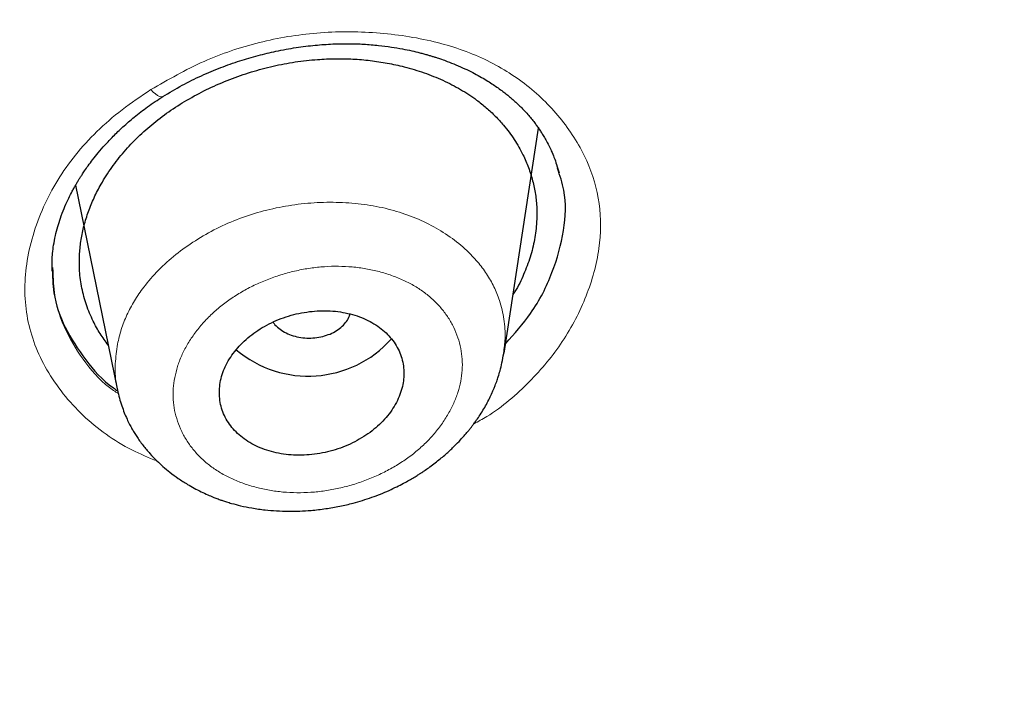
# Model space of a CAD drawing. Header units: millimetres. Extents: x 8 to 1170, y 12 to 886.
# Tile 334 of 656: x 793.86 to 803.44, y 834.85 to 841.33. Entities that reach past the tile are written whole.
import ezdxf

# ---------------------------------------------------------------- set-up
doc = ezdxf.new("R2010")
doc.units = ezdxf.units.MM

msp = doc.modelspace()

# ---------------------------------------------------------------- linework, layer by layer
at = {"color": 7, "linetype": 'Continuous', "lineweight": 30}
for p, q in [((798.5745, 838.0847), (798.9093, 840.2721)), ((794.4047, 839.7178), (794.8084, 837.7393)), ((798.5682, 838.0855), (798.5673, 838.077)), ((794.8171, 837.7274), (794.814, 837.7405))]:
    msp.add_line(p, q, dxfattribs=at)
at = {"color": 8, "linetype": 'Continuous', "lineweight": 0, "flags": 128}
msp.add_lwpolyline([(795.1373, 840.6473), (795.1608, 840.624), (795.1829, 840.6049), (795.2032, 840.5905), (795.2213, 840.5811), (795.2368, 840.5768), (795.2494, 840.5777), (795.2544, 840.5801)], dxfattribs=at)
at = {"color": 7, "linetype": 'Continuous', "lineweight": 30}
msp.add_arc((796.6686, 838.9466), 1.0849, 229.73487, 318.28517, dxfattribs=at)
for points, knots in [([(767.6427, 873.9797), (768.5002, 873.9771), (770.2152, 873.9718), (772.7815, 873.8617), (775.3372, 873.6775), (777.8776, 873.4125), (780.398, 873.0694), (782.8939, 872.6482), (785.4975, 872.122), (788.1975, 871.4758), (790.9789, 870.6939), (793.6989, 869.8102), (796.3512, 868.8278), (798.9294, 867.7498), (801.3082, 866.6348), (803.4954, 865.5003), (805.4999, 864.3614), (807.4329, 863.1605), (809.2905, 861.8993), (811.0684, 860.5798), (812.7637, 859.205), (814.3736, 857.7776), (815.8957, 856.3007), (817.3272, 854.7769), (818.6656, 853.2091), (819.9083, 851.6002), (821.0526, 849.9529), (822.0959, 848.2702), (823.0876, 846.4597), (824.0049, 844.5189), (824.8235, 842.4471), (825.4961, 840.3465), (826.0213, 838.2226), (826.3977, 836.0806), (826.613, 834.0285), (826.6903, 832.0729), (826.651, 830.2183), (826.4997, 828.3654), (826.2373, 826.5175), (825.8649, 824.6782), (825.3835, 822.8508), (824.794, 821.0387), (824.0973, 819.2453), (823.2945, 817.4739), (822.3866, 815.728), (821.3744, 814.0111), (820.26, 812.3264), (819.0464, 810.6769), (817.6633, 808.976), (816.0943, 807.2347), (814.3231, 805.4667), (812.433, 803.7631), (810.4258, 802.1305), (808.3148, 800.5661), (806.8193, 799.59), (806.0716, 799.102)], [0, 0, 0, 0, 0.017859, 0.035717, 0.053574, 0.07143, 0.089287, 0.107143, 0.125, 0.145832, 0.166666, 0.1875, 0.208333, 0.229166, 0.249999, 0.267856, 0.285713, 0.303571, 0.321429, 0.339287, 0.357144, 0.375001, 0.392858, 0.410715, 0.428572, 0.446429, 0.464286, 0.482143, 0.500002, 0.520835, 0.541668, 0.562501, 0.583334, 0.604167, 0.624999, 0.642856, 0.660713, 0.678571, 0.696428, 0.714286, 0.732144, 0.750003, 0.76786, 0.785718, 0.803575, 0.821433, 0.839289, 0.857146, 0.875003, 0.895835, 0.916668, 0.9375, 0.958333, 0.979167, 1, 1, 1, 1]), ([(766.7135, 788.6775), (767.3207, 788.6852), (768.5336, 788.7005), (770.3501, 788.7757), (772.1609, 788.8892), (773.9656, 789.0446), (775.7644, 789.2409), (777.5538, 789.4779), (779.2807, 789.7469), (780.9429, 790.0435), (782.5414, 790.3638), (784.126, 790.7167), (785.6964, 791.1021), (787.2528, 791.5198), (788.8448, 791.9844), (790.4671, 792.4985), (792.1136, 793.0652), (793.7314, 793.6673), (795.3207, 794.3049), (796.8813, 794.9775), (798.4151, 795.6861), (799.8785, 796.409), (801.2717, 797.142), (802.5934, 797.88), (803.8841, 798.6439), (805.1438, 799.4337), (806.3724, 800.2492), (807.6042, 801.1143), (808.8336, 802.0303), (810.0548, 802.9987), (811.2333, 803.9935), (812.369, 805.0146), (813.4621, 806.062), (814.5144, 807.1374), (815.4956, 808.208), (816.4067, 809.2688), (817.2476, 810.3131), (818.0446, 811.3712), (818.7977, 812.4431), (819.5072, 813.5288), (820.192, 814.6598), (820.8474, 815.8366), (821.4678, 817.0594), (822.0347, 818.2951), (822.5485, 819.5437), (823.009, 820.8056), (823.4167, 822.0818), (823.761, 823.3336), (824.0452, 824.5565), (824.2732, 825.745), (824.4531, 826.9347), (824.585, 828.1257), (824.669, 829.318), (824.706, 830.5454), (824.6911, 831.807), (824.6189, 833.1013), (824.4899, 834.3937), (824.3039, 835.6844), (824.061, 836.9737), (823.7614, 838.26), (823.4167, 839.5038), (823.0329, 840.7016), (822.6155, 841.8517), (822.1531, 842.9897), (821.6457, 844.1156), (821.0932, 845.2294), (820.5046, 846.3143), (819.8827, 847.3704), (819.2302, 848.3975), (818.5376, 849.4115), (817.805, 850.4123), (817.0321, 851.4), (816.2189, 852.3747), (815.3686, 853.3327), (814.4705, 854.2862), (813.525, 855.2317), (812.5291, 856.1691), (811.497, 857.0839), (810.4285, 857.9762), (809.3237, 858.8457), (808.2006, 859.679), (807.0618, 860.4766), (805.9099, 861.2392), (804.7269, 861.9791), (803.5127, 862.6964), (802.2673, 863.3909), (800.9906, 864.0625), (799.6888, 864.7083), (798.3456, 865.3363), (796.9635, 865.9434), (795.5388, 866.5292), (794.092, 867.0845), (792.6231, 867.609), (791.1322, 868.1026), (789.6443, 868.5575), (788.162, 868.975), (786.6874, 869.3565), (785.1962, 869.7087), (783.6885, 870.0314), (782.1643, 870.3247), (780.6237, 870.5884), (779.0711, 870.8219), (777.487, 871.0282), (775.8753, 871.2047), (774.2361, 871.3496), (772.5938, 871.4604), (770.9485, 871.536), (769.3004, 871.5797), (768.2004, 871.5797), (767.6502, 871.5797)], [0, 0, 0, 0, 0.010081, 0.020137, 0.030179, 0.040216, 0.050257, 0.060311, 0.070335, 0.079491, 0.088633, 0.097767, 0.1069, 0.116039, 0.125192, 0.135253, 0.145282, 0.155288, 0.16528, 0.175267, 0.185259, 0.195301, 0.204496, 0.213673, 0.222839, 0.232002, 0.241168, 0.250345, 0.260322, 0.270285, 0.280246, 0.290212, 0.300194, 0.310203, 0.320293, 0.329526, 0.338727, 0.347904, 0.357065, 0.366218, 0.375372, 0.385323, 0.395264, 0.405207, 0.415162, 0.425139, 0.435149, 0.445226, 0.454443, 0.463632, 0.472801, 0.481959, 0.491116, 0.500279, 0.510233, 0.520184, 0.530144, 0.540125, 0.550137, 0.560192, 0.570258, 0.579448, 0.588609, 0.59775, 0.60688, 0.616007, 0.625139, 0.633867, 0.642594, 0.651329, 0.660077, 0.668845, 0.677642, 0.686473, 0.695244, 0.704395, 0.713529, 0.722653, 0.731774, 0.740899, 0.750037, 0.758756, 0.767483, 0.776222, 0.78498, 0.793764, 0.802579, 0.811433, 0.820208, 0.829363, 0.838502, 0.847632, 0.856762, 0.865897, 0.875044, 0.883755, 0.89247, 0.901196, 0.909939, 0.918704, 0.927499, 0.936329, 0.945126, 0.954305, 0.963462, 0.972602, 0.981734, 0.990864, 1, 1, 1, 1]), ([(710.1619, 829.6907), (710.1749, 830.1932), (710.2008, 831.197), (710.3363, 832.7001), (710.5426, 834.1981), (710.8267, 835.6912), (711.1866, 837.1793), (711.6136, 838.6312), (712.1017, 840.0442), (712.6459, 841.4163), (713.2556, 842.7752), (713.9312, 844.1212), (714.6835, 845.4744), (715.5153, 846.8311), (716.4298, 848.187), (717.4134, 849.5199), (718.4663, 850.8299), (719.588, 852.1163), (720.7523, 853.3517), (721.9519, 854.5341), (723.1806, 855.6624), (724.462, 856.7597), (725.7963, 857.8259), (727.2044, 858.8763), (728.6872, 859.9077), (730.2457, 860.916), (731.8563, 861.8848), (733.5193, 862.8137), (735.2323, 863.7014), (736.9558, 864.5292), (738.682, 865.2974), (740.4056, 866.0073), (742.1615, 866.6741), (743.9495, 867.2974), (745.7974, 867.8861), (747.7048, 868.4365), (749.6714, 868.9446), (751.667, 869.4017), (753.6913, 869.8076), (755.7411, 870.1616), (757.7681, 870.4572), (759.7631, 870.6965), (761.7205, 870.882), (763.6804, 871.0183), (765.6425, 871.1053), (767.6494, 871.1437), (769.6987, 871.13), (771.7873, 871.0604), (773.8697, 870.9351), (775.9457, 870.7543), (778.0128, 870.5183), (780.0253, 870.2342), (781.9776, 869.9065), (783.867, 869.539), (785.7324, 869.1253), (787.5735, 868.6657), (789.4335, 868.1484), (791.3072, 867.5705), (793.189, 866.9289), (795.0338, 866.2379), (796.8414, 865.4977), (798.6119, 864.7086), (800.3085, 863.889), (801.9287, 863.0443), (803.4702, 862.1795), (804.9645, 861.2787), (806.4116, 860.3419), (807.843, 859.3476), (809.2531, 858.2947), (810.6355, 857.1817), (811.9582, 856.0328), (813.2214, 854.8484), (814.426, 853.6275), (815.5482, 852.3972), (816.5882, 851.1626), (817.5461, 849.93), (818.4416, 848.6758), (819.2751, 847.4), (820.0611, 846.0783), (820.7943, 844.7116), (821.469, 843.3005), (822.0708, 841.8717), (822.5999, 840.4252), (823.057, 838.9587), (823.4341, 837.5036), (823.7338, 836.0647), (823.9591, 834.6491), (824.1142, 833.2298), (824.2052, 831.8065), (824.2077, 830.8559), (824.2089, 830.3803)], [0, 0, 0, 0, 0.011674, 0.023319, 0.034953, 0.046594, 0.058259, 0.069953, 0.080961, 0.091959, 0.102962, 0.113984, 0.125039, 0.136637, 0.148231, 0.159838, 0.171475, 0.183157, 0.194877, 0.205905, 0.216918, 0.22793, 0.238954, 0.250002, 0.261585, 0.273174, 0.284784, 0.296429, 0.308126, 0.319837, 0.330846, 0.341843, 0.352841, 0.363852, 0.374887, 0.386465, 0.398061, 0.409688, 0.421363, 0.433098, 0.444853, 0.455881, 0.466873, 0.477842, 0.4888, 0.499758, 0.511447, 0.523122, 0.534797, 0.546486, 0.558206, 0.569931, 0.580933, 0.591898, 0.602839, 0.613767, 0.624694, 0.636409, 0.648098, 0.659775, 0.671455, 0.683154, 0.694888, 0.705917, 0.716904, 0.727863, 0.738806, 0.749745, 0.761427, 0.773085, 0.784734, 0.79639, 0.808067, 0.819807, 0.830858, 0.841874, 0.852868, 0.863854, 0.874847, 0.886477, 0.898088, 0.909698, 0.921323, 0.932981, 0.944738, 0.955821, 0.966873, 0.97791, 0.988948, 1, 1, 1, 1]), ([(795.2544, 840.5801), (795.3163, 840.6173), (795.4376, 840.6904), (795.6274, 840.7834), (795.8149, 840.8624), (795.9992, 840.9275), (796.1784, 840.9801), (796.3616, 841.0238), (796.547, 841.0575), (796.732, 841.0804), (796.9037, 841.0923), (797.0615, 841.0951), (797.21, 841.0904), (797.3476, 841.0792), (797.4731, 841.0632), (797.5812, 841.0448), (797.6733, 841.0257), (797.7424, 841.0091), (797.7934, 840.9957), (797.8294, 840.9856), (797.8622, 840.976), (797.8934, 840.9663), (797.928, 840.9552), (797.9709, 840.9407), (798.0319, 840.9187), (798.1073, 840.8888), (798.19, 840.8523), (798.2676, 840.8144), (798.3372, 840.777), (798.3994, 840.7407), (798.4545, 840.7059), (798.5045, 840.6722), (798.55, 840.6395), (798.591, 840.608), (798.6266, 840.5791), (798.6582, 840.5521), (798.6884, 840.5251), (798.7205, 840.4949), (798.7567, 840.4588), (798.7948, 840.418), (798.8306, 840.3765), (798.8614, 840.338), (798.8876, 840.3032), (798.911, 840.2701), (798.9333, 840.2366), (798.9565, 840.1995), (798.9822, 840.1554), (799.0086, 840.1054), (799.0355, 840.0487), (799.0614, 839.9867), (799.0871, 839.9157), (799.1014, 839.8645), (799.1089, 839.8376)], [0, 0, 0, 0, 0.044369, 0.086881, 0.127551, 0.16638, 0.203363, 0.238497, 0.278213, 0.315272, 0.349687, 0.381475, 0.410654, 0.440247, 0.466559, 0.489594, 0.509389, 0.526729, 0.535534, 0.543674, 0.551149, 0.557959, 0.565192, 0.575237, 0.588174, 0.608771, 0.630296, 0.650363, 0.668975, 0.686138, 0.701856, 0.71614, 0.730413, 0.743268, 0.754711, 0.764742, 0.774623, 0.785387, 0.798814, 0.814525, 0.829424, 0.842828, 0.854716, 0.86587, 0.876853, 0.887898, 0.90119, 0.9186, 0.93516, 0.95425, 0.975864, 1, 1, 1, 1]), ([(794.4434, 839.0528), (794.4475, 839.0981), (794.4557, 839.1891), (794.4858, 839.3262), (794.5283, 839.4625), (794.5839, 839.597), (794.6582, 839.7404), (794.7538, 839.8906), (794.8741, 840.0445), (795.0109, 840.1893), (795.1638, 840.3244), (795.3308, 840.4489), (795.5106, 840.5616), (795.7022, 840.6616), (795.9042, 840.7483), (796.1132, 840.8211), (796.3264, 840.8781), (796.542, 840.9188), (796.7445, 840.9414), (796.932, 840.9496), (797.1034, 840.9463), (797.2726, 840.9321), (797.4393, 840.9069), (797.6153, 840.8684), (797.7974, 840.814), (797.9813, 840.74), (798.1527, 840.6515), (798.2919, 840.5602), (798.4027, 840.4718), (798.4903, 840.3899), (798.5834, 840.2881), (798.6765, 840.1639), (798.7557, 840.0252), (798.8138, 839.8904), (798.8543, 839.7616), (798.8815, 839.6296), (798.8947, 839.4953), (798.8934, 839.3482), (798.8737, 839.1891), (798.8317, 839.0186), (798.7667, 838.8498), (798.7091, 838.7276), (798.668, 838.6639), (798.6617, 838.6541)], [0, 0, 0, 0, 0.021948, 0.044095, 0.066351, 0.088418, 0.110515, 0.138525, 0.166111, 0.193535, 0.221064, 0.248654, 0.276104, 0.303673, 0.331619, 0.359597, 0.387171, 0.414599, 0.442144, 0.464182, 0.486118, 0.508092, 0.530241, 0.552702, 0.580329, 0.607899, 0.635708, 0.663206, 0.681452, 0.699845, 0.71847, 0.746123, 0.773744, 0.7959, 0.818027, 0.840256, 0.862346, 0.884323, 0.911864, 0.939297, 0.966893, 0.994917, 1, 1, 1, 1]), ([(794.1772, 838.8811), (794.1769, 838.8882), (794.1762, 838.9047), (794.1754, 838.9426), (794.1763, 838.9934), (794.1808, 839.059), (794.1909, 839.1384), (794.2078, 839.2264), (794.2302, 839.3138), (794.2582, 839.402), (794.2909, 839.4882), (794.3271, 839.5702), (794.3577, 839.6319), (794.3817, 839.677), (794.3995, 839.7089), (794.4167, 839.7386), (794.4333, 839.7661), (794.4501, 839.7931), (794.4698, 839.8237), (794.4955, 839.8622), (794.5297, 839.9108), (794.5734, 839.9692), (794.6277, 840.0369), (794.6939, 840.1131), (794.7734, 840.1972), (794.8679, 840.2879), (794.9789, 840.3838), (795.1076, 840.4837), (795.2041, 840.5471), (795.2544, 840.5801)], [0, 0, 0, 0, 0.018612, 0.042874, 0.073048, 0.109588, 0.152365, 0.200564, 0.246773, 0.289307, 0.339439, 0.383234, 0.420662, 0.43931, 0.456794, 0.473157, 0.488395, 0.502508, 0.518277, 0.539885, 0.567386, 0.600788, 0.640102, 0.685332, 0.736479, 0.793536, 0.856486, 0.925311, 1, 1, 1, 1]), ([(798.5886, 838.1769), (798.6748, 838.2735), (798.8673, 838.4893), (799.0545, 838.8668), (799.1674, 839.2714), (799.1827, 839.6191), (799.1175, 839.8115), (799.0938, 839.8814)], [0, 0, 0, 0, 0.188124, 0.420303, 0.651999, 0.873493, 1, 1, 1, 1]), ([(794.7219, 838.163), (794.6951, 838.2), (794.6408, 838.275), (794.5694, 838.4056), (794.5074, 838.5525), (794.4631, 838.7157), (794.4394, 838.8826), (794.4421, 838.996), (794.4434, 839.0528)], [0, 0, 0, 0, 0.140904, 0.285093, 0.466137, 0.644439, 0.821787, 1, 1, 1, 1]), ([(794.1796, 838.9165), (794.181, 838.8341), (794.1842, 838.6331), (794.294, 838.3265), (794.495, 838.0188), (794.673, 837.8105), (794.8008, 837.7286), (794.8151, 837.7194)], [0, 0, 0, 0, 0.178479, 0.435394, 0.702877, 0.96657, 1, 1, 1, 1]), ([(797.585, 837.7619), (797.5895, 837.7855), (797.5987, 837.8327), (797.601, 837.9056), (797.5936, 837.9796), (797.575, 838.0537), (797.5458, 838.1249), (797.5057, 838.1919), (797.4557, 838.2542), (797.3963, 838.311), (797.3277, 838.3613), (797.2511, 838.4047), (797.1674, 838.4406), (797.0773, 838.4681), (796.9823, 838.487), (796.8835, 838.4973), (796.7823, 838.4982), (796.6798, 838.4901), (796.5778, 838.4731), (796.4774, 838.4471), (796.38, 838.4129), (796.2869, 838.3708), (796.1995, 838.3213), (796.1186, 838.2653), (796.0453, 838.2036), (795.9806, 838.1368), (795.9251, 838.0659), (795.8792, 837.9918), (795.8439, 837.9155), (795.8192, 837.8378), (795.8053, 837.7596), (795.8027, 837.682), (795.811, 837.6058), (795.8301, 837.5317), (795.8604, 837.4609), (795.9009, 837.3942), (795.9514, 837.3321), (796.0117, 837.2758), (796.0807, 837.2259), (796.1577, 837.1829), (796.2421, 837.1477), (796.3324, 837.1207), (796.4277, 837.1021), (796.5267, 837.0927), (796.6281, 837.0923), (796.7305, 837.1009), (796.8325, 837.1186), (796.9328, 837.1451), (797.0299, 837.1797), (797.1226, 837.2224), (797.2097, 837.2723), (797.2903, 837.3287), (797.363, 837.391), (797.4273, 837.4583), (797.4827, 837.5299), (797.5278, 837.605), (797.5633, 837.6826), (797.5778, 837.7355), (797.585, 837.7619)], [0, 0, 0, 0, 0.0160244, 0.0320486, 0.0496186, 0.067244, 0.0848134, 0.102457, 0.1201573, 0.1378009, 0.1556231, 0.1735037, 0.1913265, 0.2093547, 0.2274424, 0.2454716, 0.26364, 0.2818678, 0.3000371, 0.3182164, 0.336454, 0.3546338, 0.3726923, 0.3908074, 0.4088656, 0.4267272, 0.4446441, 0.4625049, 0.4801792, 0.4979081, 0.5155814, 0.5331567, 0.5507869, 0.5683614, 0.5859687, 0.6036322, 0.6212393, 0.6389984, 0.6568154, 0.674575, 0.6925414, 0.7105669, 0.7285343, 0.7466705, 0.7648663, 0.7830035, 0.8011948, 0.8194449, 0.8376368, 0.8557448, 0.8739101, 0.8920181, 0.909993, 0.928024, 0.9459982, 0.9639801, 0.9820191, 1, 1, 1, 1]), ([(796.881, 838.2713), (796.903, 838.2818), (796.947, 838.3029), (797.0009, 838.3453), (797.0426, 838.3937), (797.0675, 838.4352), (797.0727, 838.4605), (797.074, 838.4671)], [0, 0, 0, 0, 0.229677, 0.459441, 0.689206, 0.918883, 1, 1, 1, 1]), ([(796.3273, 838.3874), (796.3301, 838.3827), (796.3429, 838.3608), (796.38, 838.3269), (796.4364, 838.2883), (796.5031, 838.2586), (796.5765, 838.2388), (796.6543, 838.2302), (796.733, 838.2328), (796.8105, 838.2455), (796.8575, 838.2627), (796.881, 838.2713)], [0, 0, 0, 0, 0.032884, 0.1537502, 0.274663, 0.3955757, 0.516442, 0.6373083, 0.758221, 0.8791337, 1, 1, 1, 1]), ([(794.8133, 837.727), (794.8193, 837.7004), (794.831, 837.6478), (794.8539, 837.5738), (794.8787, 837.5056), (794.9038, 837.4466), (794.929, 837.3948), (794.9522, 837.3519), (794.9751, 837.313), (794.9999, 837.2738), (795.0289, 837.2315), (795.0709, 837.1751), (795.1258, 837.1096), (795.1912, 837.0417), (795.2565, 836.9814), (795.3257, 836.924), (795.4053, 836.8655), (795.4846, 836.8146), (795.5592, 836.772), (795.6249, 836.7382), (795.6863, 836.7097), (795.7372, 836.6882), (795.7748, 836.6735), (795.8058, 836.6621), (795.8378, 836.6508), (795.8773, 836.6379), (795.9354, 836.6204), (796.0164, 836.5995), (796.125, 836.5774), (796.2418, 836.5609), (796.3606, 836.5509), (796.4734, 836.5471), (796.5857, 836.5489), (796.7073, 836.5565), (796.8371, 836.5715), (796.9736, 836.5953), (797.1242, 836.6306), (797.2855, 836.6803), (797.4266, 836.7367), (797.5284, 836.7846), (797.5939, 836.8183), (797.649, 836.8487), (797.6892, 836.8723), (797.7172, 836.8894), (797.7355, 836.9009), (797.7541, 836.9127), (797.7779, 836.9282), (797.8113, 836.9507), (797.8549, 836.9815), (797.9191, 837.0295), (797.9941, 837.0909), (798.0709, 837.161), (798.1334, 837.2238), (798.1789, 837.2736), (798.2117, 837.3117), (798.2349, 837.3399), (798.2556, 837.3659), (798.2766, 837.3934), (798.3025, 837.4287), (798.3343, 837.4748), (798.3688, 837.5293), (798.4022, 837.5869), (798.4323, 837.6445), (798.4553, 837.6934), (798.4718, 837.7315), (798.4828, 837.7584), (798.4927, 837.784), (798.5043, 837.8156), (798.5192, 837.8597), (798.5369, 837.9192), (798.5558, 837.9945), (798.5653, 838.0503), (798.5705, 838.0808)], [0, 0, 0, 0, 0.016159, 0.0320496, 0.0477523, 0.0627856, 0.0754906, 0.0857984, 0.0947257, 0.10438, 0.1148825, 0.1264686, 0.1481654, 0.1683972, 0.1852584, 0.2036208, 0.2244701, 0.2464104, 0.2614728, 0.2767797, 0.2911218, 0.3021373, 0.3097948, 0.3151512, 0.321857, 0.3301697, 0.3400806, 0.3581249, 0.37985, 0.4052677, 0.4267139, 0.4485243, 0.4698254, 0.4906146, 0.5175322, 0.5435388, 0.5686419, 0.6046251, 0.6386509, 0.6546554, 0.6687482, 0.680802, 0.690817, 0.6956244, 0.6997659, 0.7032922, 0.7083544, 0.7160937, 0.7265179, 0.7391997, 0.7626577, 0.7831333, 0.8006049, 0.8153169, 0.8234781, 0.8308125, 0.8373179, 0.8435287, 0.8517106, 0.8637204, 0.8773898, 0.8909578, 0.9044118, 0.9172853, 0.9242669, 0.9303682, 0.9355884, 0.9420283, 0.9516636, 0.9645206, 0.9806246, 1, 1, 1, 1])]:
    msp.add_open_spline(points, degree=3, knots=knots, dxfattribs=at)
at = {"color": 8, "linetype": 'Continuous', "lineweight": 0}
for points, knots in [([(710.6613, 829.7573), (710.682, 830.4277), (710.7233, 831.7644), (710.9581, 833.7615), (711.318, 835.7428), (711.8136, 837.7085), (712.4413, 839.6587), (713.2033, 841.5928), (714.0982, 843.5046), (715.1203, 845.3835), (716.2654, 847.219), (717.5297, 849.007), (718.9126, 850.7482), (720.4133, 852.4433), (722.0309, 854.0914), (723.7614, 855.6853), (725.5951, 857.2156), (727.5234, 858.6749), (729.5415, 860.0612), (731.649, 861.3749), (733.8461, 862.6159), (736.1312, 863.7833), (738.4962, 864.8724), (740.9275, 865.8767), (743.4134, 866.7911), (745.9493, 867.6147), (748.536, 868.3477), (751.1743, 868.9904), (753.8609, 869.5415), (756.5837, 869.9985), (759.327, 870.3588), (762.0791, 870.6216), (764.8374, 870.7862), (767.6017, 870.8533), (770.3721, 870.8223), (773.1448, 870.6921), (775.9071, 870.4632), (778.643, 870.1376), (781.3418, 869.7179), (784.0009, 869.2049), (786.6208, 868.5976), (789.2021, 867.8956), (791.7386, 867.0988), (794.2174, 866.2114), (796.6242, 865.2388), (798.9518, 864.1856), (801.2008, 863.0538), (803.3706, 861.8426), (805.4598, 860.5507), (807.4624, 859.1807), (809.3676, 857.7393), (811.1653, 856.2343), (812.851, 854.6714), (814.4257, 853.0521), (815.8901, 851.3771), (817.2427, 849.6454), (818.478, 847.861), (819.5887, 846.0335), (820.5678, 844.1728), (821.4152, 842.2848), (822.1312, 840.3695), (822.7175, 838.4268), (823.1738, 836.4574), (823.4937, 834.4651), (823.6883, 832.4571), (823.7003, 831.1131), (823.7064, 830.4409)], [0, 0, 0, 0, 0.015712, 0.031331, 0.046897, 0.062447, 0.078018, 0.093647, 0.109364, 0.125068, 0.140678, 0.156238, 0.171786, 0.187361, 0.20301, 0.218729, 0.234412, 0.250011, 0.265566, 0.281113, 0.296691, 0.312337, 0.328056, 0.343741, 0.359332, 0.374883, 0.390432, 0.406015, 0.421689, 0.437408, 0.453066, 0.468652, 0.484201, 0.499753, 0.515345, 0.531016, 0.546736, 0.5624, 0.57798, 0.593531, 0.609088, 0.62469, 0.640388, 0.656108, 0.671748, 0.687324, 0.702876, 0.718439, 0.734052, 0.749753, 0.765462, 0.781092, 0.796672, 0.812229, 0.827796, 0.843417, 0.85913, 0.874841, 0.89046, 0.906024, 0.921572, 0.937142, 0.95278, 0.96849, 0.98424, 1, 1, 1, 1]), ([(823.4881, 830.2421), (823.4864, 830.7399), (823.483, 831.7351), (823.3808, 833.225), (823.2074, 834.7108), (822.9558, 836.1928), (822.6287, 837.6677), (822.2355, 839.1021), (821.783, 840.4921), (821.2759, 841.8374), (820.7049, 843.167), (820.0699, 844.4808), (819.3584, 845.8017), (818.5671, 847.1272), (817.692, 848.4542), (816.7473, 849.7588), (815.7328, 851.0411), (814.6501, 852.2993), (813.526, 853.5054), (812.3684, 854.6568), (811.1833, 855.7529), (809.9472, 856.8168), (808.6601, 857.8482), (807.2958, 858.8662), (805.8525, 859.8678), (804.3281, 860.8491), (802.7509, 861.7902), (801.1207, 862.691), (799.4434, 863.5482), (797.7595, 864.3435), (796.0773, 865.0776), (794.3987, 865.7538), (792.6877, 866.3874), (790.9444, 866.9781), (789.1351, 867.5361), (787.2607, 868.0576), (785.3219, 868.5381), (783.3559, 868.9669), (781.3625, 869.3441), (779.3465, 869.6686), (777.3543, 869.9349), (775.3937, 870.1456), (773.4676, 870.3037), (771.5357, 870.4134), (769.5984, 870.4746), (767.618, 870.4876), (765.5977, 870.449), (763.5411, 870.3552), (761.4894, 870.2068), (759.4427, 870.004), (757.3998, 869.7468), (755.4044, 869.4421), (753.462, 869.0938), (751.5793, 868.7063), (749.7197, 868.2731), (747.8833, 867.7944), (746.0341, 867.2599), (744.1768, 866.6677), (742.3163, 866.0152), (740.4908, 865.3149), (738.7004, 864.567), (736.9413, 863.7703), (735.249, 862.942), (733.6265, 862.0871), (732.0796, 861.2121), (730.579, 860.3018), (729.1243, 859.3562), (727.687, 858.3558), (726.2722, 857.2994), (724.8854, 856.1857), (723.556, 855.0369), (722.2837, 853.8531), (721.0677, 852.6337), (719.9323, 851.4058), (718.8781, 850.1752), (717.9055, 848.9481), (716.9944, 847.7014), (716.1448, 846.4348), (715.3382, 845.1184), (714.5801, 843.7534), (713.8768, 842.3412), (713.2467, 840.9143), (712.6896, 839.4726), (712.2057, 838.0168), (711.8033, 836.5783), (711.4787, 835.1608), (711.2275, 833.7672), (711.0448, 832.3692), (710.9245, 830.9666), (710.9011, 830.0301), (710.8893, 829.5613)], [0, 0, 0, 0, 0.011718, 0.023422, 0.035131, 0.046861, 0.058633, 0.070374, 0.081376, 0.092351, 0.103314, 0.114278, 0.125258, 0.136845, 0.148439, 0.160058, 0.171716, 0.183431, 0.19516, 0.206169, 0.21715, 0.228117, 0.239082, 0.250059, 0.261698, 0.273343, 0.285009, 0.296711, 0.308463, 0.320158, 0.331114, 0.342058, 0.353001, 0.363957, 0.374937, 0.386579, 0.398224, 0.409886, 0.42158, 0.43332, 0.445046, 0.456045, 0.467022, 0.477988, 0.488955, 0.499937, 0.511584, 0.523217, 0.534851, 0.5465, 0.558178, 0.569924, 0.580979, 0.591996, 0.602988, 0.613967, 0.624945, 0.636586, 0.648202, 0.659808, 0.671417, 0.683046, 0.69478, 0.705845, 0.716869, 0.727865, 0.738844, 0.74982, 0.761474, 0.77311, 0.784742, 0.796386, 0.808059, 0.819799, 0.830845, 0.841849, 0.852823, 0.863782, 0.874741, 0.886479, 0.898182, 0.909866, 0.921548, 0.933247, 0.944959, 0.955973, 0.966969, 0.977962, 0.988967, 1, 1, 1, 1]), ([(795.1373, 840.6473), (795.3061, 840.7444), (795.6357, 840.934), (796.1888, 841.1196), (796.7599, 841.2142), (797.3377, 841.2125), (797.8934, 841.1303), (798.3943, 840.9575), (798.817, 840.6963), (799.1508, 840.3577), (799.3944, 839.9693), (799.5198, 839.5435), (799.5165, 839.0947), (799.3887, 838.6392), (799.1637, 838.197), (798.8314, 837.8007), (798.5272, 837.5326), (798.322, 837.4208), (798.2796, 837.3977)], [0, 0, 0, 0, 0.067612, 0.13202, 0.196101, 0.262769, 0.330332, 0.394564, 0.458473, 0.525108, 0.592359, 0.656501, 0.720564, 0.787589, 0.854759, 0.919016, 0.983269, 1, 1, 1, 1]), ([(795.1977, 837.0367), (795.1149, 837.0706), (794.9374, 837.1434), (794.6967, 837.293), (794.472, 837.4763), (794.2794, 837.6879), (794.1206, 837.9186), (794.0034, 838.1635), (793.9313, 838.4178), (793.9043, 838.6812), (793.9225, 838.9537), (793.985, 839.2309), (794.0856, 839.505), (794.2238, 839.7677), (794.3983, 840.0143), (794.6092, 840.2439), (794.8545, 840.4584), (795.0422, 840.5838), (795.1373, 840.6473)], [0, 0, 0, 0, 0.053909, 0.115509, 0.178015, 0.24245, 0.307588, 0.370578, 0.432426, 0.494195, 0.556952, 0.621714, 0.686731, 0.749658, 0.811444, 0.873096, 0.935624, 1, 1, 1, 1]), ([(794.8132, 838.1733), (794.8243, 838.2211), (794.8464, 838.3166), (794.9023, 838.4576), (794.9749, 838.5949), (795.0752, 838.7414), (795.2077, 838.8934), (795.3768, 839.0454), (795.567, 839.1816), (795.7752, 839.2995), (795.9983, 839.3972), (796.2337, 839.472), (796.4775, 839.523), (796.7254, 839.5506), (796.9727, 839.5545), (797.2147, 839.5347), (797.4474, 839.4908), (797.6664, 839.4219), (797.8692, 839.3301), (798.0532, 839.2173), (798.2017, 839.0967), (798.3181, 838.9748), (798.4072, 838.8567), (798.4789, 838.7309), (798.5383, 838.5841), (798.577, 838.4159), (798.59, 838.2434), (798.5747, 838.1327), (798.5682, 838.0855)], [0, 0, 0, 0, 0.031907, 0.063771, 0.095589, 0.127359, 0.16965, 0.211892, 0.254049, 0.296069, 0.337918, 0.379737, 0.421773, 0.463945, 0.506112, 0.548124, 0.58987, 0.631513, 0.673426, 0.715547, 0.757766, 0.789442, 0.821092, 0.852719, 0.884333, 0.926481, 0.968647, 1, 1, 1, 1]), ([(795.3694, 837.8475), (795.3637, 837.8116), (795.3523, 837.7399), (795.353, 837.6328), (795.3669, 837.5268), (795.3948, 837.4236), (795.4354, 837.324), (795.4885, 837.2295), (795.5532, 837.1408), (795.6298, 837.0591), (795.7173, 836.9855), (795.8152, 836.92), (795.9231, 836.8634), (796.0398, 836.8161), (796.1629, 836.7782), (796.2909, 836.7505), (796.4229, 836.7333), (796.5579, 836.7266), (796.6946, 836.7303), (796.8317, 836.7449), (796.969, 836.7703), (797.1048, 836.806), (797.2372, 836.851), (797.3643, 836.9049), (797.4853, 836.9675), (797.5994, 837.0381), (797.7056, 837.1162), (797.8023, 837.2012), (797.8896, 837.293), (797.9666, 837.3908), (798.0327, 837.4927), (798.0863, 837.5973), (798.1269, 837.7039), (798.1545, 837.8117), (798.1687, 837.9196), (798.1688, 838.0267), (798.1549, 838.1325), (798.1272, 838.236), (798.0868, 838.3356), (798.0339, 838.4298), (797.9687, 838.5179), (797.8921, 838.5992), (797.8048, 838.673), (797.7069, 838.7381), (797.5987, 838.7947), (797.482, 838.8419), (797.3587, 838.8796), (797.2304, 838.9073), (797.0982, 838.9249), (796.9631, 838.9317), (796.8267, 838.9278), (796.6895, 838.9133), (796.5526, 838.888), (796.417, 838.8523), (796.2848, 838.8073), (796.1577, 838.7535), (796.0368, 838.6909), (795.9227, 838.6203), (795.8165, 838.5422), (795.7196, 838.4571), (795.6323, 838.3654), (795.5553, 838.2678), (795.4892, 838.1661), (795.4357, 838.0616), (795.3943, 837.9553), (795.3777, 837.8835), (795.3694, 837.8475)], [0, 0, 0, 0, 0.015541, 0.031042, 0.046664, 0.062569, 0.078187, 0.093846, 0.109603, 0.12505, 0.140615, 0.156105, 0.171683, 0.187507, 0.203281, 0.21886, 0.234391, 0.250024, 0.265556, 0.281047, 0.29665, 0.312519, 0.328268, 0.34384, 0.359377, 0.375023, 0.390548, 0.406029, 0.421617, 0.437466, 0.453311, 0.468939, 0.484498, 0.500138, 0.515712, 0.531214, 0.546805, 0.562643, 0.57842, 0.593994, 0.609517, 0.625143, 0.640606, 0.656056, 0.67166, 0.687577, 0.703194, 0.718862, 0.734571, 0.750049, 0.765628, 0.781125, 0.796694, 0.812485, 0.828249, 0.843822, 0.859347, 0.874969, 0.890527, 0.906021, 0.921603, 0.937424, 0.953253, 0.96886, 0.984392, 1, 1, 1, 1]), ([(794.1861, 838.894), (794.1884, 838.8103), (794.1939, 838.6053), (794.3003, 838.2963), (794.4949, 837.9862), (794.6767, 837.7825), (794.8058, 837.7021), (794.8216, 837.6923)], [0, 0, 0, 0, 0.179925, 0.440723, 0.702526, 0.963652, 1, 1, 1, 1]), ([(794.814, 837.7405), (794.8098, 837.7577), (794.7904, 837.8362), (794.7864, 837.9818), (794.8042, 838.1094), (794.8132, 838.1733)], [0, 0, 0, 0, 0.1228338, 0.5610199, 1, 1, 1, 1])]:
    msp.add_open_spline(points, degree=3, knots=knots, dxfattribs=at)

doc.saveas('drawing.dxf')
